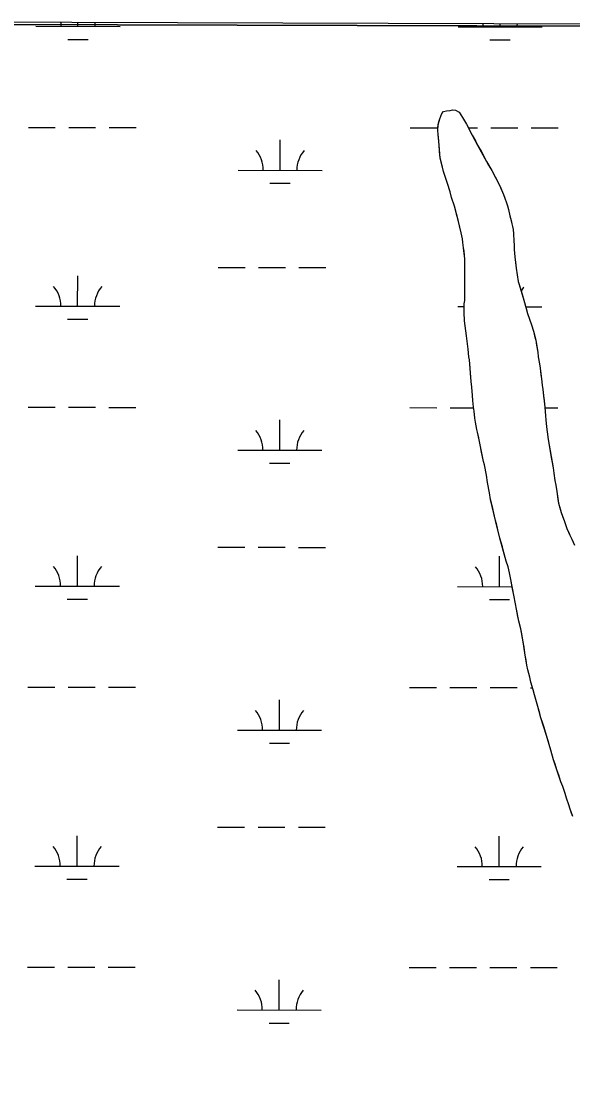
# Model space of a CAD drawing. Extents: x 3148686 to 3186545, y 916144 to 941516.
# Drawn here: x 3153427 to 3154083, y 938485 to 939745 of the extents above; entities that cross this region are included whole.
import ezdxf

# ---------------------------------------------------------------- set-up
doc = ezdxf.new("R2010")
doc.units = 0
for name, color, linetype in [('V-GRID-FRAM', 7, 'Continuous'), ('V-SITE-VEGE', 7, 'Continuous'), ('V-TOPO-SHOR', 7, 'Continuous'), ('V-WETL-SWMP', 7, 'Continuous')]:
    doc.layers.add(name, color=color, linetype=linetype)

msp = doc.modelspace()

# ---------------------------------------------------------------- linework, layer by layer
at = {"layer": 'V-GRID-FRAM'}
msp.add_lwpolyline([(3152987.2, 939742.7), (3184296.3, 939644.8), (3184247.4, 921455.8), (3152922.4, 921553.7), (3152987.2, 939742.7)], dxfattribs=at)
at = {"layer": 'V-SITE-VEGE'}
for p, q in [((3154114.5, 939739.2), (3152987.2, 939742.7)), ((3153926.9, 939635.4), (3153928.9, 939637.7)), ((3153928.9, 939637.7), (3153932.2, 939638.8)), ((3153932.2, 939638.8), (3153936.6, 939639.1)), ((3153936.6, 939639.1), (3153939.7, 939639.7)), ((3153939.7, 939639.7), (3153943.2, 939639.6)), ((3153943.2, 939639.6), (3153947.3, 939636.9)), ((3153947.3, 939636.9), (3153951.3, 939630.9)), ((3153922.3, 939622.1), (3153924.6, 939629.1)), ((3153924.6, 939629.1), (3153926.9, 939635.4)), ((3153951.3, 939630.9), (3153956.2, 939622.8)), ((3153922.1, 939615.1), (3153922.3, 939622.1)), ((3153922.5, 939610.5), (3153922.1, 939615.1)), ((3153923.4, 939602), (3153922.5, 939610.5)), ((3153956.2, 939622.8), (3153962.9, 939609.9)), ((3153923.5, 939597.8), (3153923.4, 939602)), ((3153924.7, 939582.3), (3153923.5, 939597.8)), ((3153962.9, 939609.9), (3153969.4, 939597.8)), ((3153969.4, 939597.8), (3153980, 939578.5)), ((3153929, 939566.4), (3153924.7, 939582.3)), ((3153980, 939578.5), (3153986.1, 939567.9)), ((3153931.7, 939558.3), (3153929, 939566.4)), ((3153986.1, 939567.9), (3153995.8, 939549.6)), ((3153933.5, 939552.1), (3153931.7, 939558.3)), ((3153936.6, 939542.5), (3153933.5, 939552.1)), ((3153995.8, 939549.6), (3154000.2, 939539.2)), ((3153938.5, 939535.6), (3153936.6, 939542.5)), ((3153941.8, 939525.5), (3153938.5, 939535.6)), ((3154000.2, 939539.2), (3154001.9, 939535)), ((3154001.9, 939535), (3154003.7, 939529.1)), ((3153946.6, 939507.1), (3153941.8, 939525.5)), ((3154003.7, 939529.1), (3154005, 939525.6)), ((3154005, 939525.6), (3154006.2, 939521.2)), ((3154006.2, 939521.2), (3154007.8, 939513.9)), ((3154007.8, 939513.9), (3154011, 939501.2)), ((3153949.9, 939493.6), (3153946.6, 939507.1)), ((3154011, 939501.2), (3154011.6, 939497.4)), ((3154011.6, 939497.4), (3154012.2, 939492.4)), ((3153951.3, 939486.4), (3153949.9, 939493.6)), ((3153951.8, 939482), (3153951.3, 939486.4)), ((3154012.2, 939492.4), (3154012.4, 939483.9)), ((3153952.8, 939475.9), (3153951.8, 939482)), ((3153954.1, 939462.7), (3153952.8, 939475.9)), ((3154012.4, 939483.9), (3154012.8, 939479.3)), ((3154012.8, 939479.3), (3154012.9, 939474)), ((3154012.9, 939474), (3154013.6, 939465)), ((3153954.3, 939452.9), (3153954.1, 939462.7)), ((3154013.6, 939465), (3154015.1, 939451.5)), ((3153954.1, 939444.1), (3153954.3, 939452.9)), ((3154015.1, 939451.5), (3154017.8, 939435.9)), ((3153954.3, 939439.8), (3153954.1, 939444.1)), ((3153954.1, 939429.5), (3153954.3, 939439.8)), ((3154017.8, 939435.9), (3154018.8, 939432.1)), ((3153954, 939413.3), (3153954.2, 939423.4)), ((3153954.2, 939423.4), (3153954.1, 939429.5)), ((3154018.8, 939432.1), (3154024.4, 939413.7)), ((3153953.4, 939409.2), (3153954, 939413.3)), ((3153953.5, 939403.3), (3153953.4, 939409.2)), ((3154024.4, 939413.7), (3154027.2, 939403.6)), ((3153953.5, 939398.9), (3153953.5, 939403.3)), ((3153953.9, 939389), (3153953.5, 939398.9)), ((3154027.2, 939403.6), (3154028.7, 939397.8)), ((3154028.7, 939397.8), (3154033.4, 939384.4)), ((3153955.2, 939377.2), (3153953.9, 939389)), ((3154033.4, 939384.4), (3154035.7, 939376.7)), ((3153956, 939371.1), (3153955.2, 939377.2)), ((3153957.3, 939361.6), (3153956, 939371.1)), ((3154035.7, 939376.7), (3154038.5, 939365.9)), ((3153958.1, 939355.3), (3153957.3, 939361.6)), ((3154038.5, 939365.9), (3154040.9, 939351.9)), ((3153959, 939346.1), (3153958.1, 939355.3)), ((3153959.6, 939342.8), (3153959, 939346.1)), ((3154040.9, 939351.9), (3154041.4, 939346.4)), ((3154041.4, 939346.4), (3154042.8, 939338.1)), ((3153961.9, 939317), (3153959.6, 939342.8)), ((3154042.8, 939338.1), (3154043.8, 939332.8)), ((3154043.8, 939332.8), (3154045.3, 939320.1)), ((3153962.6, 939310.4), (3153961.9, 939317)), ((3153963.3, 939300.3), (3153962.6, 939310.4)), ((3154045.3, 939320.1), (3154046, 939312.7)), ((3154046, 939312.7), (3154046.8, 939307.6)), ((3153963.8, 939294.4), (3153963.3, 939300.3)), ((3154046.8, 939307.6), (3154049.4, 939286.3)), ((3153964.3, 939286.5), (3153963.8, 939294.4)), ((3153965.1, 939281.5), (3153964.3, 939286.5)), ((3154049.4, 939286.3), (3154050.1, 939276.3)), ((3153966, 939273.4), (3153965.1, 939281.5)), ((3153967, 939268.5), (3153966, 939273.4)), ((3154050.1, 939276.3), (3154050.6, 939271.2)), ((3154050.6, 939271.2), (3154051.1, 939263.1)), ((3153968.4, 939260), (3153967, 939268.5)), ((3153969.4, 939256.7), (3153968.4, 939260)), ((3154051.1, 939263.1), (3154051.9, 939257.2)), ((3153971.4, 939247.7), (3153969.4, 939256.7)), ((3153976.4, 939221.8), (3153971.4, 939247.7)), ((3154051.9, 939257.2), (3154053.2, 939248)), ((3154053.2, 939248), (3154059.1, 939214.4)), ((3153977.4, 939217.8), (3153976.4, 939221.8)), ((3153979.8, 939205.5), (3153977.4, 939217.8)), ((3154059.1, 939214.4), (3154060.1, 939208.1)), ((3154060.1, 939208.1), (3154061.2, 939199.1)), ((3153981.1, 939197), (3153979.8, 939205.5)), ((3153983.5, 939184.7), (3153981.1, 939197)), ((3154061.2, 939199.1), (3154062.2, 939193.8)), ((3153984.9, 939176.8), (3153983.5, 939184.7)), ((3154062.2, 939193.8), (3154063.4, 939186.1)), ((3154063.4, 939186.1), (3154065.7, 939172.5)), ((3153990.7, 939151.7), (3153984.9, 939176.8)), ((3154065.7, 939172.5), (3154068.8, 939161.3)), ((3154068.8, 939161.3), (3154072.3, 939151.9)), ((3153996, 939130.6), (3153990.7, 939151.7)), ((3154072.3, 939151.9), (3154075.6, 939142.4)), ((3154075.6, 939142.4), (3154078.9, 939134.4)), ((3154078.9, 939134.4), (3154081.5, 939129.6)), ((3154003.5, 939103.6), (3153996, 939130.6)), ((3154081.5, 939129.6), (3154084.4, 939122.5)), ((3154005.6, 939096.8), (3154003.5, 939103.6)), ((3154007.4, 939089.7), (3154005.6, 939096.8)), ((3154008.8, 939081.8), (3154007.4, 939089.7)), ((3154012.4, 939063), (3154008.8, 939081.8)), ((3154014.6, 939052.9), (3154012.4, 939063)), ((3154015.5, 939046.5), (3154014.6, 939052.9)), ((3154018.5, 939032), (3154015.5, 939046.5)), ((3154020.8, 939023), (3154018.5, 939032)), ((3154023.7, 939007.6), (3154020.8, 939023)), ((3154026, 938991.6), (3154023.7, 939007.6)), ((3154028, 938980), (3154026, 938991.6)), ((3154029.2, 938974.3), (3154028, 938980)), ((3154031.4, 938965.7), (3154029.2, 938974.3)), ((3154032.8, 938959.6), (3154031.4, 938965.7)), ((3154035.5, 938950.5), (3154032.8, 938959.6)), ((3154036.9, 938944.6), (3154035.5, 938950.5)), ((3154039.4, 938936.3), (3154036.9, 938944.6)), ((3154040.8, 938930.8), (3154039.4, 938936.3)), ((3154044.7, 938917.3), (3154040.8, 938930.8)), ((3154051.2, 938896.4), (3154044.7, 938917.3)), ((3154054.3, 938885.4), (3154051.2, 938896.4)), ((3154056.6, 938878.8), (3154054.3, 938885.4)), ((3154059.8, 938867.2), (3154056.6, 938878.8)), ((3154064, 938854.2), (3154059.8, 938867.2)), ((3154068.5, 938841), (3154064, 938854.2)), ((3154070.6, 938835.7), (3154068.5, 938841)), ((3154073.5, 938827.3), (3154070.6, 938835.7)), ((3154075.1, 938821.8), (3154073.5, 938827.3)), ((3154077.8, 938813.9), (3154075.1, 938821.8)), ((3154079.5, 938808.6), (3154077.8, 938813.9)), ((3154082.6, 938800), (3154079.5, 938808.6))]:
    msp.add_line(p, q, dxfattribs=at)
at = {"layer": 'V-TOPO-SHOR'}
for points in [[(3153974.2, 939233), (3153973, 939239.5), (3153971.4, 939247.7), (3153970.4, 939252.1), (3153969.4, 939256.7), (3153968.4, 939260), (3153967, 939268.5), (3153966, 939273.4), (3153965.1, 939281.5), (3153964.3, 939286.5), (3153963.8, 939294.4), (3153963.3, 939300.3), (3153962.6, 939310.4), (3153961.9, 939317), (3153961, 939326.6), (3153960.5, 939333.2), (3153959.6, 939342.8), (3153959, 939346.1), (3153958.1, 939355.3), (3153957.3, 939361.6), (3153956, 939371.1), (3153955.2, 939377.2), (3153953.9, 939389), (3153953.5, 939398.9), (3153953.5, 939403.3), (3153953.4, 939409.2), (3153954, 939413.3), (3153954.1, 939419.7), (3153954.2, 939423.4), (3153954.1, 939429.5), (3153954.1, 939433.2), (3153954.2, 939436.7), (3153954.3, 939439.8), (3153954.1, 939444.1), (3153954.2, 939447.6), (3153954.3, 939452.9), (3153954.2, 939456.8), (3153954.1, 939462.7), (3153953.7, 939466.5), (3153953.2, 939471.9), (3153952.8, 939475.9), (3153951.8, 939482), (3153951.3, 939486.4), (3153949.9, 939493.6), (3153948.7, 939498.5), (3153946.6, 939507.1), (3153943.4, 939519.1), (3153941.8, 939525.5), (3153938.5, 939535.6), (3153936.6, 939542.5), (3153933.5, 939552.1), (3153931.7, 939558.3), (3153929, 939566.4), (3153927.6, 939571.5), (3153926, 939577.7), (3153924.7, 939582.3), (3153924.4, 939586.2), (3153924, 939590.8), (3153923.5, 939597.8), (3153923.4, 939602), (3153922.8, 939607.5), (3153922.5, 939610.5), (3153922.1, 939615.1), (3153922.2, 939618.8), (3153922.3, 939622.1), (3153923.4, 939625.6), (3153924.6, 939629.1), (3153925.7, 939632.3), (3153926.9, 939635.4), (3153928.9, 939637.7), (3153932.2, 939638.8), (3153936.6, 939639.1), (3153939.7, 939639.7), (3153943.2, 939639.6), (3153947.3, 939636.9), (3153951.3, 939630.9), (3153956.2, 939622.8), (3153960.6, 939614.4), (3153962.9, 939609.9), (3153966.7, 939602.9), (3153969.4, 939597.8), (3153973.5, 939590.5), (3153976.2, 939585.4), (3153980, 939578.5), (3153982.5, 939574.1), (3153986.1, 939567.9), (3153988.2, 939563.9), (3153990.3, 939560), (3153993.7, 939553.6), (3153995.8, 939549.6), (3153997.5, 939545.6), (3154000.2, 939539.2), (3154001.9, 939535), (3154003.7, 939529.1), (3154005, 939525.6), (3154006.2, 939521.2), (3154007.8, 939513.9), (3154009.2, 939508.4), (3154010.2, 939504.3), (3154011, 939501.2), (3154011.6, 939497.4)], [(3154011.6, 939497.4), (3154012.2, 939492.4), (3154012.4, 939483.9), (3154012.8, 939479.3), (3154012.9, 939474), (3154013.6, 939465), (3154014.3, 939458.7), (3154015.1, 939451.5), (3154017.8, 939435.9), (3154018.8, 939432.1), (3154022.3, 939420.7), (3154024.4, 939413.7), (3154027.2, 939403.6), (3154028.7, 939397.8), (3154031.6, 939389.7), (3154033.4, 939384.4), (3154035.7, 939376.7), (3154037.1, 939371.4), (3154038.5, 939365.9), (3154039.5, 939360.2), (3154040.9, 939351.9), (3154041.4, 939346.4), (3154042.8, 939338.1), (3154043.8, 939332.8), (3154044.7, 939325.1), (3154045.3, 939320.1), (3154046, 939312.7), (3154046.8, 939307.6), (3154047.7, 939299.7), (3154048.5, 939294.2), (3154049.4, 939286.3), (3154050.1, 939276.3), (3154050.6, 939271.2), (3154051.1, 939263.1), (3154051.9, 939257.2), (3154053.2, 939248), (3154054.4, 939241.4), (3154056.2, 939231.3), (3154057.3, 939224.5), (3154059.1, 939214.4), (3154060.1, 939208.1), (3154061.2, 939199.1), (3154062.2, 939193.8), (3154063.4, 939186.1), (3154064.9, 939176.9), (3154065.7, 939172.5), (3154067.5, 939165.7), (3154068.8, 939161.3), (3154070.8, 939155.6), (3154072.3, 939151.9), (3154074.4, 939145.9), (3154075.6, 939142.4), (3154077.7, 939137.5), (3154078.9, 939134.4), (3154081.5, 939129.6), (3154082.9, 939126.1)], [(3154082.6, 938800), (3154081.1, 938804), (3154079.5, 938808.6), (3154077.8, 938813.9), (3154075.1, 938821.8), (3154073.5, 938827.3), (3154070.6, 938835.7), (3154068.5, 938841), (3154065.8, 938848.9), (3154064, 938854.2), (3154061.5, 938862.1), (3154059.8, 938867.2), (3154057.8, 938874.4), (3154056.6, 938878.8), (3154054.3, 938885.4), (3154053.1, 938889.8), (3154051.2, 938896.4), (3154048.4, 938905.7), (3154046.9, 938910.3), (3154044.7, 938917.3), (3154043.2, 938922.4), (3154040.8, 938930.8), (3154039.4, 938936.3), (3154036.9, 938944.6), (3154035.5, 938950.5), (3154032.8, 938959.6), (3154031.4, 938965.7), (3154029.2, 938974.3), (3154028, 938980), (3154027, 938985.7), (3154026, 938991.6), (3154024.7, 939001.3), (3154023.7, 939007.6), (3154021.9, 939017.1), (3154020.8, 939023), (3154018.5, 939032), (3154017.3, 939037.7), (3154015.5, 939046.5), (3154014.6, 939052.9), (3154012.4, 939063), (3154011, 939070.4), (3154008.8, 939081.8), (3154007.4, 939089.7), (3154005.6, 939096.8), (3154003.5, 939103.6), (3154000.7, 939113.9), (3153998.9, 939120.5), (3153996, 939130.6), (3153994.4, 939137.2), (3153992.2, 939146.2), (3153990.7, 939151.7), (3153988.7, 939160.3), (3153987.3, 939166.2), (3153984.9, 939176.8), (3153983.5, 939184.7), (3153981.1, 939197), (3153979.8, 939205.5), (3153977.4, 939217.8), (3153976.4, 939221.8), (3153974.2, 939233)]]:
    msp.add_lwpolyline(points, dxfattribs=at)
at = {"layer": 'V-WETL-SWMP'}
for p, q in [((3153444.2, 939739.1), (3153544.2, 939739)), ((3153494.2, 939739), (3153494.2, 939743.5)), ((3153946.1, 939738.6), (3154046.1, 939738.4)), ((3153996.1, 939738.5), (3153996.1, 939742)), ((3153482.2, 939723.6), (3153506.2, 939723.6)), ((3153984.1, 939723.1), (3154008.1, 939723.1)), ((3153435.2, 939619), (3153467.2, 939619)), ((3153483.2, 939619), (3153515.2, 939618.9)), ((3153531.2, 939618.9), (3153563.2, 939618.9)), ((3153889.1, 939618.5), (3153921.1, 939618.5)), ((3153958.4, 939618.5), (3153969.1, 939618.5)), ((3153985.1, 939618.4), (3154017.1, 939618.4)), ((3154033.1, 939618.4), (3154065.1, 939618.4)), ((3153734.5, 939568), (3153734.5, 939604)), ((3153684.5, 939568), (3153784.5, 939567.9)), ((3153722.5, 939552.5), (3153746.5, 939552.5)), ((3153661, 939452.6), (3153693, 939452.6)), ((3153709, 939452.6), (3153741, 939452.5)), ((3153757, 939452.5), (3153789, 939452.5)), ((3153493.8, 939406.4), (3153493.9, 939442.4)), ((3153443.8, 939406.4), (3153543.8, 939406.3)), ((3153945.8, 939405.9), (3153953.5, 939405.9)), ((3154026.6, 939405.8), (3154045.8, 939405.8)), ((3153481.8, 939390.9), (3153505.8, 939390.9)), ((3153434.9, 939286.3), (3153466.9, 939286.3)), ((3153482.9, 939286.3), (3153514.9, 939286.3)), ((3153530.9, 939286.2), (3153562.9, 939286.2)), ((3153888.8, 939285.9), (3153920.8, 939285.8)), ((3153936.8, 939285.8), (3153964.4, 939285.8)), ((3154049.4, 939285.7), (3154064.8, 939285.7)), ((3153734.1, 939235.3), (3153734.2, 939271.3)), ((3153684.1, 939235.3), (3153784.1, 939235.2)), ((3153722.1, 939219.9), (3153746.1, 939219.8)), ((3153660.6, 939119.9), (3153692.6, 939119.9)), ((3153708.6, 939119.9), (3153740.6, 939119.9)), ((3153756.6, 939119.8), (3153788.6, 939119.8)), ((3153493.5, 939073.7), (3153493.5, 939109.7)), ((3153995.4, 939073.2), (3153995.4, 939109.2)), ((3153443.5, 939073.7), (3153543.5, 939073.6)), ((3153945.4, 939073.2), (3154010.5, 939073.1)), ((3153481.5, 939058.3), (3153505.5, 939058.2)), ((3153983.4, 939057.7), (3154007.4, 939057.7)), ((3153434.5, 938953.7), (3153466.5, 938953.6)), ((3153482.5, 938953.6), (3153514.5, 938953.6)), ((3153530.5, 938953.6), (3153562.5, 938953.5)), ((3153888.4, 938953.2), (3153920.4, 938953.2)), ((3153936.4, 938953.1), (3153968.4, 938953.1)), ((3153984.4, 938953.1), (3154016.4, 938953.1)), ((3154032.4, 938953), (3154034.8, 938953)), ((3153733.8, 938902.6), (3153733.8, 938938.6)), ((3153683.8, 938902.7), (3153783.8, 938902.6)), ((3153721.8, 938887.2), (3153745.8, 938887.2)), ((3153660.3, 938787.3), (3153692.3, 938787.2)), ((3153708.3, 938787.2), (3153740.3, 938787.2)), ((3153756.3, 938787.2), (3153788.3, 938787.1)), ((3153493.1, 938741), (3153493.2, 938777)), ((3153995.1, 938740.5), (3153995.1, 938776.5)), ((3153443.1, 938741.1), (3153543.1, 938741)), ((3153945.1, 938740.5), (3154045.1, 938740.4)), ((3153481.1, 938725.6), (3153505.1, 938725.6)), ((3153983, 938725.1), (3154007, 938725)), ((3153434.2, 938621), (3153466.2, 938621)), ((3153482.2, 938620.9), (3153514.2, 938620.9)), ((3153530.2, 938620.9), (3153562.2, 938620.9)), ((3153888.1, 938620.5), (3153920.1, 938620.5)), ((3153936.1, 938620.5), (3153968.1, 938620.4)), ((3153984.1, 938620.4), (3154016.1, 938620.4)), ((3154032.1, 938620.4), (3154064.1, 938620.3)), ((3153733.4, 938569.9), (3153733.5, 938605.9)), ((3153683.4, 938570), (3153783.4, 938569.9)), ((3153721.4, 938554.5), (3153745.4, 938554.5))]:
    msp.add_line(p, q, dxfattribs=at)
for points in [[(3154114.1, 939741.6), (3152985.2, 939745.1)], [(3154082.6, 938800), (3154081.1, 938804), (3154079.5, 938808.6), (3154077.8, 938813.9), (3154075.1, 938821.8), (3154073.5, 938827.3), (3154070.6, 938835.7), (3154068.5, 938841), (3154065.8, 938848.9), (3154064, 938854.2), (3154061.5, 938862.1), (3154059.8, 938867.2), (3154057.8, 938874.4), (3154056.6, 938878.8), (3154054.3, 938885.4), (3154051.2, 938896.4), (3154046.9, 938910.3), (3154044.7, 938917.3), (3154043.2, 938922.4), (3154040.8, 938930.8), (3154039.4, 938936.3), (3154036.9, 938944.6), (3154035.5, 938950.5), (3154032.8, 938959.6), (3154031.4, 938965.7), (3154029.2, 938974.3), (3154028, 938980), (3154027, 938985.7), (3154026, 938991.6), (3154024.7, 939001.3), (3154023.7, 939007.6), (3154021.9, 939017.1), (3154020.8, 939023), (3154018.5, 939032), (3154017.3, 939037.7), (3154015.5, 939046.5), (3154014.6, 939052.9), (3154012.4, 939063), (3154011, 939070.4), (3154008.8, 939081.8), (3154007.4, 939089.7), (3154005.6, 939096.8), (3154003.5, 939103.6), (3154000.7, 939113.9), (3153998.9, 939120.5), (3153996, 939130.6), (3153994.4, 939137.2), (3153992.2, 939146.2), (3153990.7, 939151.7), (3153988.7, 939160.3), (3153987.3, 939166.2), (3153984.9, 939176.8), (3153983.5, 939184.7), (3153981.1, 939197), (3153979.8, 939205.5), (3153977.4, 939217.8), (3153976.4, 939221.8), (3153974.2, 939233), (3153973, 939239.5), (3153971.4, 939247.7), (3153970.4, 939252.1), (3153969.4, 939256.7), (3153968.4, 939260), (3153967, 939268.5), (3153966, 939273.4), (3153965.1, 939281.5), (3153964.3, 939286.5), (3153963.8, 939294.4), (3153963.3, 939300.3), (3153962.6, 939310.4), (3153961.9, 939317), (3153961, 939326.6), (3153960.5, 939333.2), (3153959.6, 939342.8), (3153959, 939346.1), (3153958.1, 939355.3), (3153957.3, 939361.6), (3153956, 939371.1), (3153955.2, 939377.2), (3153953.9, 939389), (3153953.5, 939398.9), (3153953.5, 939403.3), (3153953.4, 939409.2), (3153954, 939413.3), (3153954.2, 939423.4), (3153954.1, 939429.5), (3153954.3, 939439.8), (3153954.1, 939444.1), (3153954.3, 939452.9), (3153954.2, 939456.8), (3153954.1, 939462.7), (3153953.7, 939466.5), (3153953.2, 939471.9), (3153952.8, 939475.9), (3153951.8, 939482), (3153951.3, 939486.4), (3153949.9, 939493.6), (3153948.7, 939498.5), (3153946.6, 939507.1), (3153943.4, 939519.1), (3153941.8, 939525.5), (3153938.5, 939535.6), (3153936.6, 939542.5), (3153933.5, 939552.1), (3153931.7, 939558.3), (3153929, 939566.4), (3153927.6, 939571.5), (3153924.7, 939582.3), (3153924.4, 939586.2), (3153924, 939590.8), (3153923.5, 939597.8), (3153923.4, 939602), (3153922.8, 939607.5), (3153922.5, 939610.5), (3153922.1, 939615.1), (3153922.3, 939622.1), (3153924.6, 939629.1), (3153925.7, 939632.3), (3153926.9, 939635.4), (3153928.9, 939637.7), (3153932.2, 939638.8), (3153936.6, 939639.1), (3153939.7, 939639.7), (3153943.2, 939639.6), (3153947.3, 939636.9), (3153951.3, 939630.9), (3153956.2, 939622.8), (3153960.6, 939614.4), (3153962.9, 939609.9), (3153966.7, 939602.9), (3153969.4, 939597.8), (3153973.5, 939590.5), (3153976.2, 939585.4), (3153980, 939578.5), (3153982.5, 939574.1), (3153986.1, 939567.9), (3153990.3, 939560), (3153993.7, 939553.6), (3153995.8, 939549.6), (3153997.5, 939545.6), (3154000.2, 939539.2), (3154001.9, 939535), (3154003.7, 939529.1), (3154005, 939525.6), (3154006.2, 939521.2), (3154007.8, 939513.9), (3154009.2, 939508.4), (3154010.2, 939504.3), (3154011, 939501.2), (3154011.6, 939497.4), (3154012.2, 939492.4), (3154012.4, 939483.9), (3154012.8, 939479.3), (3154012.9, 939474), (3154013.6, 939465), (3154014.3, 939458.7), (3154015.1, 939451.5), (3154017.8, 939435.9), (3154018.8, 939432.1), (3154022.3, 939420.7), (3154024.4, 939413.7), (3154027.2, 939403.6), (3154028.7, 939397.8), (3154031.6, 939389.7), (3154033.4, 939384.4), (3154035.7, 939376.7), (3154037.1, 939371.4), (3154038.5, 939365.9), (3154039.5, 939360.2), (3154040.9, 939351.9), (3154041.4, 939346.4), (3154042.8, 939338.1), (3154043.8, 939332.8), (3154044.7, 939325.1), (3154045.3, 939320.1), (3154046, 939312.7), (3154046.8, 939307.6), (3154047.7, 939299.7), (3154048.5, 939294.2), (3154049.4, 939286.3), (3154050.1, 939276.3), (3154050.6, 939271.2), (3154051.1, 939263.1), (3154051.9, 939257.2), (3154053.2, 939248), (3154054.4, 939241.4), (3154056.2, 939231.3), (3154057.3, 939224.5), (3154059.1, 939214.4), (3154060.1, 939208.1), (3154061.2, 939199.1), (3154062.2, 939193.8), (3154063.4, 939186.1), (3154064.9, 939176.9), (3154065.7, 939172.5), (3154067.5, 939165.7), (3154068.8, 939161.3), (3154070.8, 939155.6), (3154072.3, 939151.9), (3154074.4, 939145.9), (3154075.6, 939142.4), (3154077.7, 939137.5), (3154078.9, 939134.4), (3154081.5, 939129.6), (3154084.4, 939122.5)]]:
    msp.add_lwpolyline(points, dxfattribs=at)
for centre, start, end in [((3153439, 939739.6), 359.1678, 6.5967), ((3153549.4, 939739.4), 173.4198, 180.7115), ((3153940.9, 939739), 359.1678, 4.8959), ((3154051.3, 939738.9), 175.1195, 180.7115), ((3153679.2, 939568.5), 359.1678, 40.7115), ((3153789.7, 939568.4), 139.1678, 180.7115), ((3153438.6, 939406.9), 359.1678, 40.7115), ((3153549.1, 939406.8), 139.1678, 180.7115), ((3154051, 939406.2), 139.1678, 148.1278), ((3153678.9, 939235.8), 359.1678, 40.7115), ((3153789.4, 939235.7), 139.1678, 180.7115), ((3153438.3, 939074.2), 359.1678, 40.7115), ((3153548.7, 939074.1), 139.1678, 180.7115), ((3153940.2, 939073.7), 359.1678, 40.7115), ((3153678.5, 938903.1), 359.1678, 40.7115), ((3153789, 938903), 139.1678, 180.7115), ((3153437.9, 938741.5), 359.1678, 40.7115), ((3153548.4, 938741.4), 139.1678, 180.7115), ((3153939.8, 938741), 359.1678, 40.7115), ((3154050.3, 938740.9), 139.1678, 180.7115), ((3153678.2, 938570.5), 359.1678, 40.7115), ((3153788.7, 938570.4), 139.1678, 180.7115)]:
    msp.add_arc(centre, 35.2, start, end, dxfattribs=at)

doc.saveas('drawing.dxf')
